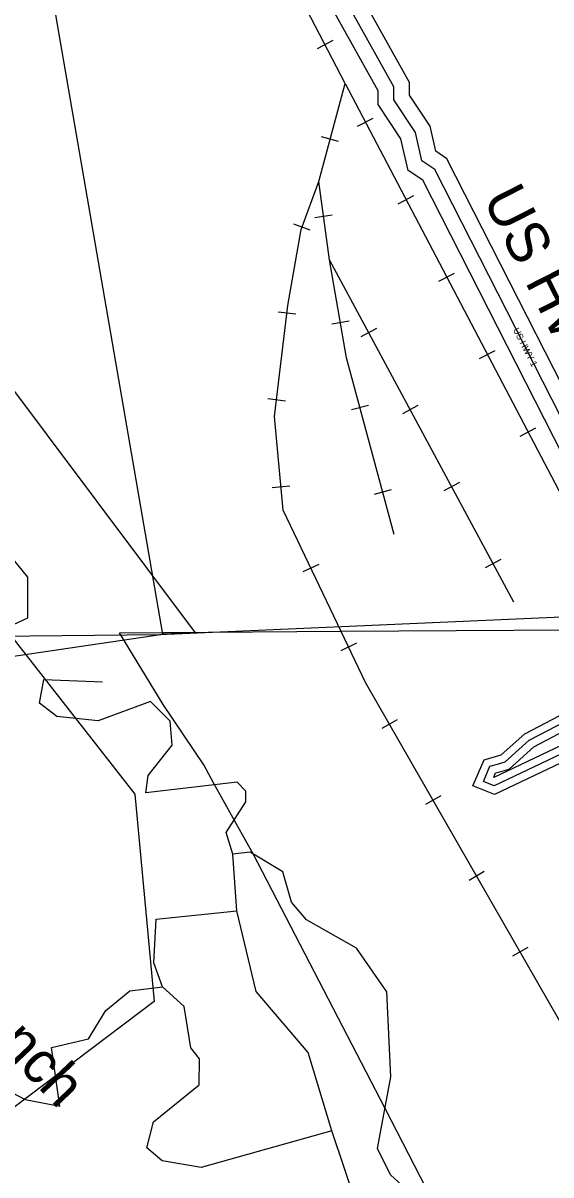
# Model space of a CAD drawing. Extents: x 418523 to 616617, y 1878279 to 2196743.
# Drawn here: x 549338 to 551359, y 2033030 to 2037441 of the extents above; entities that cross this region are included whole.
import ezdxf

# ---------------------------------------------------------------- set-up
doc = ezdxf.new("R2010")
doc.units = 0
for name, color, linetype in [('Level 1', 7, 'Continuous'), ('Level 13', 7, 'Continuous'), ('Level 14', 7, 'Continuous'), ('Level 19', 7, 'Continuous'), ('Level 31', 7, 'Continuous'), ('Level 32', 7, 'Continuous'), ('Level 34', 7, 'Continuous'), ('Level 37', 7, 'Continuous'), ('Level 41', 7, 'Continuous'), ('Level 5', 7, 'Continuous'), ('Level 8', 7, 'Continuous')]:
    doc.layers.add(name, color=color, linetype=linetype)

msp = doc.modelspace()

# ---------------------------------------------------------------- linework, layer by layer
at = {"layer": 'Level 1'}
for p, q in [((549872.472, 2035100.617), (549337.969, 2038202.981)), ((548161.191, 2037555.338), (549996.39, 2035106.016)), ((549123.839, 2035308.551), (549765.87, 2034487.7)), ((549860.066, 2035100.077), (552189.176, 2035201.554)), ((541676.076, 2035011.241), (549860.066, 2035100.077)), ((546751.924, 2034642.191), (549872.472, 2035100.617)), ((549996.39, 2035106.016), (549872.472, 2035100.617)), ((549765.87, 2034487.7), (549840.287, 2033694.563)), ((549840.287, 2033694.563), (549035.221, 2033087.195))]:
    msp.add_line(p, q, dxfattribs=at)
at = {"layer": 'Level 13'}
msp.add_lwpolyline([(551603.054, 2035527.133), (550914.486, 2036879.763), (550864.851, 2036913), (550840.14, 2037021.443), (550756.877, 2037146.784), (550757.021, 2037196.97), (550334.134, 2037956.799), (550242.857, 2038157.08), (550110.015, 2038332.389)], dxfattribs=at)
at = {"layer": 'Level 14'}
for points in [[(551645.96, 2035575.109), (550960.865, 2036920.919), (550918.054, 2036949.586), (550896.2, 2037045.489), (550816.931, 2037164.819), (550817.068, 2037212.461), (550387.734, 2037983.873), (550294.697, 2038188.016), (550161.246, 2038364.128)], [(551549.307, 2035500.461), (550868.109, 2036838.607), (550811.649, 2036876.415), (550784.08, 2036997.397), (550696.824, 2037128.75), (550696.975, 2037181.478), (550280.534, 2037929.725), (550191.018, 2038126.145), (550069.518, 2038286.485)]]:
    msp.add_lwpolyline(points, dxfattribs=at)
at = {"layer": 'Level 31'}
for points in [[(551559.12, 2034785.383), (551525.62, 2034702.2), (551141.795, 2034520.016), (551100.028, 2034536.501), (551125.221, 2034594.978), (551154.389, 2034603.258)], [(551154.389, 2034603.258), (551183.556, 2034611.539), (551275.66, 2034694.553), (551450.782, 2034785.693), (551559.12, 2034785.383)]]:
    msp.add_lwpolyline(points, dxfattribs=at)
at = {"layer": 'Level 32'}
for points in [[(549192.197, 2035087.618), (549355.996, 2035164.018), (549356.449, 2035318.886), (549267.505, 2035428.11), (549077.695, 2035455.915)], [(551146.195, 2034632.119), (551168.652, 2034638.494), (551258.416, 2034719.4), (551443.483, 2034815.715), (551552.436, 2034815.402)], [(551582.558, 2034763.271), (551549.07, 2034680.122), (551142.895, 2034487.329), (551060.233, 2034519.954), (551103.31, 2034619.944), (551146.195, 2034632.119)], [(551514.747, 2034755.508), (551502.168, 2034724.277), (551140.695, 2034552.702), (551139.823, 2034553.047), (551147.132, 2034570.011), (551162.582, 2034574.398)], [(551162.582, 2034574.398), (551198.46, 2034584.583), (551292.905, 2034669.707), (551458.08, 2034755.672), (551514.747, 2034755.508)]]:
    msp.add_lwpolyline(points, dxfattribs=at)
at = {"layer": 'Level 37'}
for p, q in [((550523.205, 2037373.254), (550463.44, 2037342.218)), ((550469.625, 2036834.136), (550570.488, 2037209.147)), ((550618.505, 2037045.253), (550678.13, 2037076.556)), ((550545.628, 2036987.076), (550480.595, 2037004.567)), ((550510.887, 2036533.993), (550469.625, 2036834.136)), ((550774.165, 2036748.768), (550833.79, 2036780.072)), ((550437.415, 2036647.916), (550374.165, 2036671.033)), ((550521.442, 2036704.45), (550454.726, 2036695.279)), ((551216.673, 2035223.491), (550510.887, 2036533.993)), ((550929.825, 2036452.284), (550989.45, 2036483.588)), ((550381.904, 2036325.738), (550315.04, 2036333.757)), ((550586.08, 2036299.801), (550519.747, 2036288.185)), ((550690.585, 2036271.342), (550631.294, 2036239.411)), ((551085.485, 2036155.801), (551145.11, 2036187.105)), ((550342.034, 2035993.26), (550275.17, 2036001.277)), ((550660.506, 2035976.757), (550595.485, 2035959.229)), ((550849.366, 2035976.518), (550790.075, 2035944.586)), ((551241.145, 2035859.316), (551300.77, 2035890.621)), ((550359.087, 2035667.011), (550292.02, 2035660.926)), ((550747.665, 2035653.436), (550682.643, 2035635.908)), ((551008.146, 2035681.693), (550948.855, 2035649.761)), ((550470.264, 2035368.176), (550409.533, 2035339.076)), ((551166.928, 2035386.869), (551107.637, 2035354.937)), ((550614.897, 2035066.109), (550554.126, 2035037.091)), ((550770.34, 2034772.641), (550711.925, 2034739.135)), ((550936.951, 2034482.169), (550878.535, 2034448.662)), ((551103.56, 2034191.696), (551045.145, 2034158.191)), ((551270.17, 2033901.225), (551211.755, 2033867.719))]:
    msp.add_line(p, q, dxfattribs=at)
for points in [[(550570.488, 2037209.147), (549995.307, 2038316.721), (548980.48, 2040271.118), (548275.65, 2041629.306), (547996.944, 2042166.176), (545503.41, 2046748.951), (545356.343, 2047019.238), (544849.657, 2047950.316), (544658.753, 2048275.655), (544342.84, 2048726.481), (543724.645, 2049522.633), (542373.229, 2051263.345), (538858.893, 2055790.54), (537519.94, 2057515.746)], [(550570.488, 2037209.147), (551668.092, 2035118.551), (551786.555, 2034892.741), (551907.54, 2034662.195), (552014.662, 2034457.873), (552546.518, 2033445.009), (552629.442, 2033194.936), (552717.642, 2031560.744)], [(552717.642, 2031560.744), (552527.538, 2032336.251), (552386.11, 2032511.939), (551745.37, 2033005.076), (550649.079, 2034916.376), (550555.878, 2035111.57), (550333.578, 2035575.523), (550301.038, 2035934.191), (550352, 2036359.167), (550402.575, 2036650.68), (550469.625, 2036834.136)], [(550758.733, 2035483.012), (550576.64, 2036158.501), (550510.887, 2036533.993)]]:
    msp.add_lwpolyline(points, dxfattribs=at)
at = {"layer": 'Level 5'}
msp.add_line((550156.409, 2034041.888), (550140.455, 2034258.663), dxfattribs=at)
for points in [[(550140.455, 2034258.663), (550115.713, 2034342.125), (550191.092, 2034458.608), (550191.261, 2034500.289), (550158.01, 2034533.73), (549807.753, 2034493.165), (549816.292, 2034559.856), (549908.382, 2034676.27), (549900.34, 2034767.961), (549825.537, 2034843.253), (549625.234, 2034768.879), (549466.91, 2034786.047), (549400.387, 2034836.288), (549417.346, 2034927.93), (549642.401, 2034918.872)], [(551667.399, 2032102.951), (551251.822, 2032487.755), (551202.189, 2032612.967), (550745.03, 2033031.261), (550695.337, 2033131.453), (550746.234, 2033406.39), (550730.638, 2033731.577), (550614.452, 2033898.7), (550423.075, 2034007.661), (550364.953, 2034074.541), (550331.97, 2034191.383), (550207.186, 2034266.804), (550140.455, 2034258.663)], [(549872.027, 2033751.028), (549838.975, 2033842.83), (549847.872, 2034009.524), (550156.409, 2034041.888)], [(550520.502, 2033198.732), (550429.785, 2033499.138), (550230.466, 2033733.181), (550156.409, 2034041.888)], [(549120.745, 2033436.672), (549345.473, 2033319.242), (549478.756, 2033293.803), (549446.121, 2033518.988), (549587.975, 2033551.87), (549654.994, 2033660.013), (549746.955, 2033734.746), (549872.027, 2033751.028)], [(550520.502, 2033198.732), (550019.863, 2033058.624), (549869.879, 2033084.122), (549811.687, 2033134.333), (549837.015, 2033234.276), (550012.537, 2033375.431), (550012.865, 2033475.473), (549979.654, 2033517.254), (549955.17, 2033675.737), (549872.027, 2033751.028)], [(550826.374, 2032405.768), (550859.913, 2032464.03), (550818.79, 2032630.883), (550660.883, 2032781.465), (550520.502, 2033198.732)]]:
    msp.add_lwpolyline(points, dxfattribs=at)
at = {"layer": 'Level 8'}
msp.add_lwpolyline([(551425.634, 2032026.916), (551356.63, 2032134.917), (551181.622, 2032395.921), (550948.609, 2032848.93), (550723.595, 2033284.937), (550218.566, 2034259.954), (550201.565, 2034288.954), (550142.562, 2034395.956), (550068.558, 2034528.958), (550029.556, 2034599.96), (549873.548, 2034830.963), (549706.54, 2035105.967), (550555.56, 2035111.977), (551216.575, 2035115.985), (551668.585, 2035118.991)], dxfattribs=at)

# ---------------------------------------------------------------- texts
at = {"layer": 'Level 19'}
msp.add_text('US HWY 1', height=160, rotation=296.977797, dxfattribs=at).set_placement((551095.864, 2036768.556))
at = {"layer": 'Level 34'}
msp.add_text('US HWY 1', height=25, rotation=296.977797, dxfattribs=at).set_placement((551212.91, 2036265.986))
at = {"layer": 'Level 41'}
msp.add_text('Red House Branch', height=160, rotation=313.505772, dxfattribs=at).set_placement((548229.669, 2034590.727))

doc.saveas('drawing.dxf')
